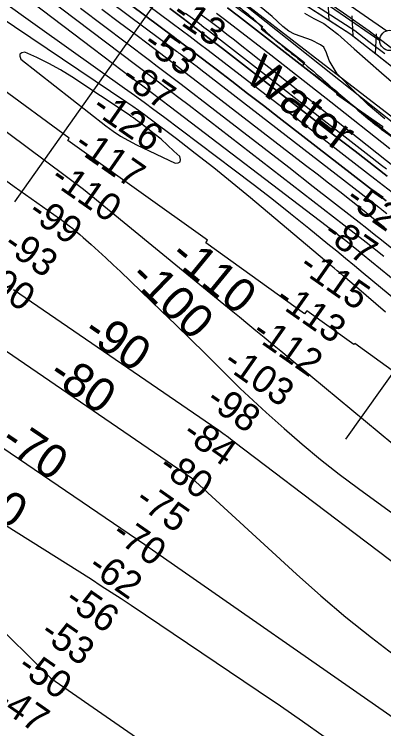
# Model space of a CAD drawing. Extents: x 3734862 to 3772949, y 391520 to 417239.
# Drawn here: x 3760730 to 3761635, y 399243 to 400993 of the extents above; entities that cross this region are included whole.
import ezdxf

# ---------------------------------------------------------------- set-up
doc = ezdxf.new("R2010")
doc.units = 0
for name, color, linetype in [('V-FLOD-BASE', 7, 'Continuous'), ('V-LEVE-TOET', 7, 'Continuous'), ('V-RIVR-EDGE', 7, 'Continuous'), ('V-RIVR-IDEN', 7, 'Continuous'), ('V-RIVR-RANG', 7, 'Continuous'), ('V-RRAP-FSHR', 7, 'Continuous'), ('V-RRAP-RVMT', 7, 'Continuous'), ('V-SITE-VEGE', 7, 'Continuous'), ('V-SURV-LINE', 7, 'Continuous'), ('V-TOPO-DPTH', 7, 'Continuous'), ('V-TOPO-MAJR', 7, 'Continuous'), ('V-TOPO-MAJR-IDEN', 7, 'Continuous'), ('V-TOPO-MINR', 7, 'Continuous'), ('V-TOPO-MINR-IDEN', 7, 'Continuous'), ('V-TOPO-WATR', 7, 'Continuous')]:
    doc.layers.add(name, color=color, linetype=linetype)

msp = doc.modelspace()

# ---------------------------------------------------------------- linework, layer by layer
at = {"layer": 'V-FLOD-BASE'}
msp.add_lwpolyline([(3760697.2, 401622.4), (3760761.9, 401570), (3760798.5, 401542.8), (3760947.9, 401423.4), (3761025.7, 401362.7), (3761059.5, 401336.8), (3761105.6, 401301.9), (3761186.9, 401239.1), (3761212.4, 401220.2), (3761255.1, 401189.5), (3761300.6, 401158), (3761355.1, 401120.3), (3761411.6, 401079.7), (3761455.7, 401051.1), (3761485.4, 401032.2), (3761537, 400996.5), (3761599.8, 400952.5), (3761633.5, 400926), (3761683.8, 400888.2)], dxfattribs=at)
at = {"layer": 'V-LEVE-TOET'}
msp.add_lwpolyline([(3761458.7, 401021.1), (3761564.2, 400953.2), (3761598.6, 400926), (3761637.9, 400896.6)], dxfattribs=at)
at = {"layer": 'V-RIVR-EDGE'}
msp.add_spline([(3755702.1, 404495.3), (3755757.2, 404470.8), (3755793.3, 404451.2), (3755852.5, 404424.4), (3755881.4, 404415.7), (3755906.2, 404404.4), (3755920.2, 404395.8), (3755948.7, 404379.4), (3755958.2, 404378.9), (3755969, 404378), (3755990.7, 404368.5), (3756022.8, 404350.3), (3756054.8, 404336.6), (3756079.7, 404323), (3756103.6, 404309.4), (3756144.2, 404288), (3756167.7, 404269), (3756188.9, 404253.6), (3756231.4, 404233.1), (3756271.6, 404217.2), (3756299.1, 404203.1), (3756403, 404163.5), (3756460.4, 404140.3), (3756508.7, 404114.9), (3756530.8, 404104), (3756588.2, 404078), (3756639.2, 404052.1), (3756694.3, 404019.5), (3756726.8, 403998.1), (3756735.8, 403989.1), (3756740.3, 403979.6), (3756740.3, 403973.2), (3756740.7, 403967.8), (3756747.5, 403960.5), (3756759.7, 403953.7), (3756786.3, 403941.5), (3756814.3, 403929.2), (3756864.5, 403904.6), (3756889.3, 403896), (3756899.7, 403897.3), (3756908.3, 403901.8), (3756919.2, 403901.3), (3756933.2, 403894.1), (3756945.8, 403892.7), (3756956.2, 403893.1), (3756962.1, 403897.2), (3756970.7, 403896.7), (3756978.4, 403894.4), (3756992.4, 403894.8), (3757002.8, 403897.5), (3757019.1, 403901.5), (3757027.7, 403901.5), (3757034, 403901.1), (3757036.3, 403896.5), (3757036.7, 403891.1), (3757038.5, 403883.4), (3757046.6, 403874.3), (3757060.6, 403866.2), (3757076.4, 403853.9), (3757104.4, 403831.2), (3757122.4, 403816.7), (3757145.5, 403804.5), (3757165.3, 403796.7), (3757181.6, 403787.2), (3757194.2, 403777.7), (3757213.6, 403765.4), (3757229.9, 403756.3), (3757251.6, 403745.9), (3757266.5, 403741.3), (3757283.2, 403734.5), (3757308.9, 403720.9), (3757360.4, 403694.1), (3757393.8, 403670.9), (3757430, 403657.3), (3757461.6, 403645.4), (3757505.4, 403628.1), (3757548.3, 403610.4), (3757591.7, 403587.2), (3757649.5, 403552.3), (3757711.8, 403512.8), (3757753.8, 403493.2), (3757766.9, 403487.8), (3757773.2, 403487.8), (3757785.9, 403494.1), (3757794.5, 403494), (3757803.5, 403489.5), (3757807.1, 403480.9), (3757810.6, 403456), (3757814.2, 403447.9), (3757826.4, 403437), (3757854.4, 403422.9), (3757930.3, 403373.9), (3757975.8, 403342.6), (3758005.2, 403323.5), (3758062.1, 403286.7), (3758092.3, 403263.6), (3758175.8, 403209.6), (3758234.5, 403169.2), (3758283.7, 403133.8), (3758328.8, 403103.4), (3758399.2, 403041.7), (3758421.8, 403023.1), (3758438.1, 403017.7), (3758463.8, 403017.6), (3758491.4, 403026.1), (3758504.5, 403022), (3758513.6, 403014.3), (3758514, 403006.2), (3758499.9, 402997.2), (3758498.1, 402989.9), (3758502.2, 402978.2), (3758510.7, 402969.6), (3758522, 402962.8), (3758545, 402948.7), (3758582.1, 402926.9), (3758650.2, 402878.8), (3758697.6, 402840.7), (3758721.5, 402820.3), (3758740.9, 402809.4), (3758782, 402784.9), (3758831.2, 402755.4), (3758902.1, 402711.8), (3758960.4, 402675.5), (3759018.6, 402634.6), (3759069.6, 402599.7), (3759134.6, 402553.4), (3759185.6, 402508.1), (3759223.5, 402478.1), (3759262.3, 402448.2), (3759321.4, 402402.4), (3759371.5, 402366.1), (3759431.5, 402323.4), (3759463.6, 402300.3), (3759488.9, 402281.7), (3759576.9, 402222.7), (3759627, 402186.8), (3759672.1, 402153.7), (3759778.2, 402087.4), (3759832.8, 402050.7), (3759873, 402019.4), (3759909.5, 401989.4), (3760050.8, 401883.7), (3760100, 401850.2), (3760145.6, 401819.3), (3760185.8, 401788), (3760211.9, 401766.7), (3760254.8, 401734.5), (3760285.5, 401709.1), (3760303.1, 401700.5), (3760325.3, 401691.4), (3760352.8, 401671.4), (3760391.1, 401641), (3760430.4, 401612), (3760461.6, 401590.2), (3760536.9, 401543), (3760583, 401510.8), (3760602.8, 401495.8), (3760629, 401477.2), (3760672.4, 401449.5), (3760711.2, 401426.8), (3760818.6, 401347.8), (3760872.3, 401310.6), (3760925.6, 401271.6), (3760948.6, 401251.7), (3761039.8, 401181.8), (3761107, 401135.5), (3761151.7, 401104.7), (3761172.9, 401093.3), (3761186, 401090.6), (3761199.2, 401092.8), (3761219.5, 401099.1), (3761228.1, 401099.5), (3761233.5, 401095.4), (3761236.7, 401087.7), (3761236.6, 401077.8), (3761228.5, 401063.8), (3761223, 401057.5), (3761223, 401049.3), (3761228.9, 401039.4), (3761242.4, 401026.7), (3761254.1, 401021.7), (3761266.8, 401018.5), (3761292.5, 401001.7), (3761317.3, 400980.4), (3761342.1, 400955.4), (3761463.1, 400853.4), (3761510, 400812.1), (3761550.2, 400777.7), (3761585.3, 400746.8), (3761681.5, 400674.3), (3761756.4, 400618.9), (3761817.8, 400572.2), (3761878.3, 400530.4), (3761996.5, 400436.5), (3762057.4, 400389.8), (3762104.8, 400352.6), (3762156.3, 400313.2), (3762204.5, 400277.3), (3762245.2, 400247.8), (3762291.6, 400210.2), (3762325.9, 400182.1), (3762356.2, 400159.8), (3762404, 400123.6), (3762432.9, 400101.3), (3762455.5, 400091.3), (3762473.5, 400075.9), (3762512.3, 400044.2), (3762551.6, 400012.4), (3762593.6, 399983.8), (3762620.2, 399963.4), (3762661.7, 399937.1), (3762686.6, 399919.8), (3762793.1, 399841.3), (3762834.6, 399812.8), (3762873.4, 399790.1), (3762923.1, 399758.3), (3762957, 399737.4), (3762984, 399721.5), (3763024.2, 399693.4), (3763075.2, 399657.5), (3763115.9, 399633.9), (3763172.8, 399601.2), (3763228.7, 399568.5), (3763285.2, 399533.6), (3763344.3, 399494.1), (3763398.5, 399455.1), (3763444.1, 399421), (3763484.7, 399391.1), (3763603.4, 399303.1), (3763654.8, 399261.8), (3763661.1, 399259.5), (3763667, 399254.5), (3763672, 399245), (3763696.3, 399224.2), (3763722.9, 399200.1), (3763745.5, 399180.2), (3763818.1, 399117.2), (3763841.6, 399099.5), (3763852.4, 399092.2), (3763858.8, 399084.1), (3763875, 399067.3), (3763898, 399046), (3763924.6, 399023.8), (3763949, 399007.9), (3763970.2, 398987.5), (3764004, 398952.6), (3764028.4, 398926.7), (3764056.8, 398899.5), (3764092.9, 398862.4), (3764130.8, 398826.1), (3764147, 398811.6), (3764152.9, 398799.8), (3764162.3, 398783.5), (3764173.6, 398768.6), (3764186.7, 398757.2), (3764206.1, 398746.3), (3764226.9, 398742.2), (3764246.3, 398733.6), (3764269.3, 398717.7), (3764284.2, 398703.2), (3764301.8, 398691.8), (3764323, 398678.2), (3764345.1, 398661), (3764412.4, 398596.6), (3764457, 398559.9), (3764502.6, 398522.7), (3764538.3, 398497.7), (3764566.3, 398486.4), (3764583.9, 398484.5), (3764604.2, 398486.3), (3764616.5, 398486.2), (3764626.4, 398481.7), (3764630.9, 398474.4), (3764636.3, 398461.3), (3764634.9, 398450), (3764631.7, 398441.4), (3764633.1, 398434.7), (3764636.2, 398430.1), (3764643.9, 398425.6), (3764661.1, 398421.5), (3764685.4, 398409.2), (3764715.2, 398382), (3764745.4, 398356.1), (3764793.3, 398328), (3764844.3, 398292.6), (3764885.8, 398258.1), (3764918.8, 398234.5), (3764992.8, 398187.8), (3765058.3, 398144.2), (3765088.1, 398128.3), (3765140.9, 398100.2), (3765168.9, 398079.7), (3765193.7, 398061.6), (3765246.1, 398042), (3765282.2, 398018.4), (3765309.7, 397989.4), (3765340, 397955.4), (3765361.1, 397933.7), (3765382.3, 397911.9), (3765434.7, 397867.9), (3765477.6, 397838.4), (3765508.7, 397823.9), (3765545.3, 397801.2), (3765575.5, 397778), (3765617.5, 397749.9), (3765653.6, 397726.3), (3765681.6, 397710), (3765727.2, 397684.5), (3765762, 397660), (3765771.9, 397659.5), (3765788.2, 397660), (3765793.6, 397658.1), (3765793.6, 397653.6), (3765785.5, 397648.7), (3765785.5, 397645.5), (3765790.9, 397632.8), (3765800.3, 397623.8), (3765814.8, 397612.9), (3765831.9, 397605.6), (3765847.3, 397603.3), (3765858.1, 397598.7), (3765865.8, 397593.3), (3765888.8, 397577), (3765908.7, 397561.5), (3765918.2, 397548.4), (3765919.5, 397542.1), (3765921.3, 397536.2), (3765926.7, 397533.5), (3765933, 397534.4), (3765940.7, 397533.4), (3765944.8, 397530.3), (3765957, 397519.4), (3765987.7, 397499.9), (3766024.7, 397468.1), (3766059.4, 397438.2), (3766085.1, 397413.3), (3766102.7, 397400.1), (3766131.6, 397377.4), (3766172.7, 397350.2), (3766210.6, 397318.9), (3766264.3, 397285.3), (3766306.8, 397260.8), (3766362.7, 397220.8), (3766381.1, 397208.5)], degree=3, dxfattribs=at)
at = {"layer": 'V-RIVR-RANG'}
for p, q in [((3761214.9, 401220.2), (3760730.5, 400533.9)), ((3762016.4, 400621), (3761541.5, 399952.5))]:
    msp.add_line(p, q, dxfattribs=at)
at = {"layer": 'V-RRAP-FSHR'}
for p, q in [((3761501.2, 400977.9), (3761499.3, 401026.7)), ((3761560.1, 400940.1), (3761558.2, 400988.9)), ((3761614.8, 400896.4), (3761617.5, 400945.1))]:
    msp.add_line(p, q, dxfattribs=at)
for points in [[(3754460.9, 405046.7), (3755005.7, 404860.9), (3755712.4, 404532.4), (3756610.6, 404118.1), (3756963.9, 403918.1), (3757348.8, 403748.5), (3757842.4, 403484.6), (3758500.9, 403026.8), (3759143.8, 402584.1), (3759834.4, 402066.7), (3760444.5, 401629.9), (3760667.4, 401483), (3761054.5, 401205.4), (3761588.8, 400792.9), (3762211.7, 400314.4), (3762948.8, 399790.6), (3763371.9, 399516.2), (3763828.7, 399148.5)], [(3764998.2, 398390.5), (3764760.7, 398519.5), (3764522.5, 398668.2), (3764156.8, 398983), (3763831.7, 399230), (3763537.4, 399441.8), (3763368, 399565.4), (3763155.9, 399717.1), (3762782.3, 399993.3), (3762479, 400204.2), (3762102.7, 400498.2), (3761742.8, 400796), (3761554.5, 400943.7), (3761225.9, 401154.8), (3760828, 401453.3), (3760408.3, 401760.5)], [(3761501.2, 400977.9), (3761442.3, 401015.7)], [(3761559.8, 400939.6), (3761554.5, 400943.7), (3761501.2, 400977.9)], [(3761614.8, 400896.4), (3761559.8, 400939.6)], [(3761669.9, 400853.2), (3761614.8, 400896.4)]]:
    msp.add_lwpolyline(points, dxfattribs=at)
at = {"layer": 'V-RRAP-RVMT'}
for p, q in [((3761123.1, 401124.5), (3761337.9, 400963)), ((3761337.9, 400963), (3761334.5, 400957.7)), ((3761334.5, 400957.7), (3761440.9, 400875.2)), ((3761440.9, 400875.2), (3761436.2, 400867)), ((3761436.2, 400867), (3761522.1, 400801.9)), ((3760864.7, 400689.6), (3760638.6, 400855.2)), ((3761522.1, 400801.9), (3761519.4, 400797.2)), ((3761519.4, 400797.2), (3761632.9, 400717.9)), ((3761632.9, 400717.9), (3761629.2, 400711.5)), ((3761629.2, 400711.5), (3761734, 400637.3)), ((3760861.2, 400684.2), (3760864.7, 400689.6)), ((3761203.4, 400439.5), (3760861.2, 400684.2)), ((3761199.5, 400432.8), (3761203.4, 400439.5)), ((3761440.8, 400259), (3761199.5, 400432.8)), ((3761447, 400266.4), (3761440.8, 400259)), ((3761562.3, 400184.4), (3761447, 400266.4)), ((3761564.3, 400186.5), (3761562.3, 400184.4)), ((3761664.7, 400114.3), (3761564.3, 400186.5))]:
    msp.add_line(p, q, dxfattribs=at)
at = {"layer": 'V-SITE-VEGE'}
for points in [[(3761638, 400736.8), (3761597.3, 400771), (3761565.7, 400801), (3761521, 400847), (3761501.1, 400879.6), (3761495, 400898.4), (3761488.2, 400912.2), (3761480.6, 400918.5), (3761458.5, 400929.8), (3761433, 400938.9), (3761416.4, 400944.6), (3761402.6, 400951.6), (3761388.1, 400963.4), (3761362, 400987.2), (3761313.1, 401028.3)], [(3761441.4, 400995.8), (3761464.1, 400982.5), (3761488.3, 400970.5), (3761522.7, 400944), (3761562.6, 400908.4), (3761629.4, 400849.8), (3761677.6, 400808)]]:
    msp.add_lwpolyline(points, dxfattribs=at)
at = {"layer": 'V-SURV-LINE'}
for points in [[(3761253.9, 401221.5), (3761642.5, 400952.6)], [(3761625.5, 400927.9), (3761236.9, 401196.8)]]:
    msp.add_lwpolyline(points, dxfattribs=at)
msp.add_circle((3761650.4, 400928.9), 25, dxfattribs=at)
at = {"layer": 'V-TOPO-DPTH'}
for points in [[(3760697.9, 401252.6), (3761122.3, 400935.9), (3761134.6, 400926.7), (3761146.9, 400917.5), (3761159.2, 400908.2), (3761171.5, 400898.8), (3761224.5, 400858.4), (3761263.2, 400828.8), (3761301.8, 400799.1), (3761340.4, 400769.4), (3761379, 400739.6), (3761618.4, 400554.3), (3761629.9, 400545.3), (3761641.5, 400536.3)], [(3760697.9, 401252.6), (3761122.3, 400935.9), (3761134.6, 400926.7), (3761146.9, 400917.5), (3761159.2, 400908.2), (3761171.5, 400898.8), (3761224.5, 400858.4), (3761263.2, 400828.8), (3761301.8, 400799.1), (3761340.4, 400769.4), (3761379, 400739.6), (3761618.4, 400554.3), (3761629.9, 400545.3), (3761641.5, 400536.3)], [(3761655.5, 400556.3), (3761634.3, 400572.8), (3761613.1, 400589.2), (3761544.7, 400642.3), (3761489.2, 400685.2), (3761433.7, 400728), (3761378.1, 400770.9), (3761322.5, 400813.6), (3761204.9, 400903.9), (3761182.9, 400920.7), (3761160.9, 400937.5), (3761138.9, 400954.1), (3761116.8, 400970.7), (3760970.6, 401080.1)], [(3761655.5, 400556.3), (3761634.3, 400572.8), (3761613.1, 400589.2), (3761544.7, 400642.3), (3761489.2, 400685.2), (3761433.7, 400728), (3761378.1, 400770.9), (3761322.5, 400813.6), (3761204.9, 400903.9), (3761182.9, 400920.7), (3761160.9, 400937.5), (3761138.9, 400954.1), (3761116.8, 400970.7), (3760970.6, 401080.1)], [(3761111, 401007.3), (3761143.4, 400982.9), (3761175.6, 400958.4), (3761207.7, 400933.8), (3761239.8, 400909.1), (3761512.5, 400698), (3761538.6, 400677.8), (3761564.8, 400657.5), (3761591, 400637.2), (3761617.2, 400616.9), (3761643.4, 400596.6)], [(3761111, 401007.3), (3761143.4, 400982.9), (3761175.6, 400958.4), (3761207.7, 400933.8), (3761239.8, 400909.1), (3761512.5, 400698), (3761538.6, 400677.8), (3761564.8, 400657.5), (3761591, 400637.2), (3761617.2, 400616.9), (3761643.4, 400596.6)], [(3761252.4, 401008.9), (3761279.3, 400988.2), (3761459.8, 400847.6), (3761503, 400814), (3761546, 400780.3), (3761589, 400746.5), (3761632, 400712.7), (3761688.1, 400668.5)], [(3761665.4, 400615), (3761306.3, 400900.3), (3761287.9, 400914.9), (3761269.5, 400929.3), (3761251, 400943.6), (3761232.4, 400957.9), (3761206.8, 400977.4), (3761201, 400981.8), (3761195.1, 400986.2), (3761189.1, 400990.6), (3761183.2, 400995)], [(3761665.4, 400615), (3761306.3, 400900.3), (3761287.9, 400914.9), (3761269.5, 400929.3), (3761251, 400943.6), (3761232.4, 400957.9), (3761206.8, 400977.4), (3761201, 400981.8), (3761195.1, 400986.2), (3761189.1, 400990.6), (3761183.2, 400995)]]:
    msp.add_lwpolyline(points, dxfattribs=at)
at = {"layer": 'V-TOPO-MAJR'}
for points in [[(3761643.1, 400504.1), (3761631.3, 400513.4), (3761629.4, 400514.9), (3761627.5, 400516.4), (3761625.5, 400517.9), (3761623.6, 400519.4), (3761187.1, 400857), (3761178.2, 400863.9), (3761169.2, 400870.7), (3761160.3, 400877.6), (3761151.3, 400884.4), (3761139, 400893.8), (3761136.2, 400895.9), (3761133.4, 400898), (3761130.5, 400900.1), (3761127.7, 400902.2), (3760361.5, 401472.8)], [(3761688.6, 400272.9), (3761585, 400359), (3761563.4, 400376.9), (3761541.7, 400394.7), (3761520, 400412.5), (3761498.3, 400430.3), (3761451.7, 400468.2), (3761406.4, 400504.6), (3761360.8, 400540.6), (3761314.9, 400576.2), (3761268.7, 400611.4), (3761095.9, 400741.4), (3761072.1, 400759.2), (3761048.3, 400776.8), (3761024.3, 400794.2), (3761000.2, 400811.5), (3760792.8, 400959.2), (3760685.5, 401035.7)], [(3760671.6, 400612.5), (3760730.1, 400571.3), (3760840.8, 400493.2), (3760843.9, 400491), (3760846.9, 400488.8), (3760849.9, 400486.5), (3760852.9, 400484.2), (3760864.6, 400475.1), (3760873.4, 400468.1), (3760882, 400461), (3760890.6, 400453.8), (3760899, 400446.4), (3760918.6, 400428.9), (3760936.7, 400412.6), (3760954.6, 400396.2), (3760972.4, 400379.6), (3760990, 400362.9), (3761090.2, 400266.8), (3761126.2, 400232.1), (3761162, 400197.2), (3761197.7, 400162.1), (3761233.2, 400126.9), (3761263.2, 400097), (3761283.7, 400076.8), (3761304.5, 400056.9), (3761325.6, 400037.3), (3761347, 400017.9), (3761391.3, 399978.5), (3761435.5, 399940.3), (3761480.4, 399902.9), (3761526.4, 399866.9), (3761573, 399831.8), (3761918.5, 399579.7)], [(3760664.3, 399520.1), (3760819.5, 399367.2), (3761457, 398925.5)]]:
    msp.add_lwpolyline(points, dxfattribs=at)
at = {"layer": 'V-TOPO-MINR'}
for points in [[(3762002.5, 400063.3), (3761583.2, 400404.9), (3761572.2, 400413.7), (3761561.2, 400422.6), (3761550.2, 400431.4), (3761539.1, 400440.2), (3761528, 400448.9), (3761516.9, 400457.6), (3761505.7, 400466.2), (3761494.5, 400474.8), (3761112.4, 400765.5), (3761088.9, 400783.4), (3761065.3, 400801.2), (3761041.7, 400819), (3761018, 400836.8), (3760994.4, 400854.6), (3760970.7, 400872.3), (3760947.1, 400890.2), (3760923.5, 400908), (3760179.5, 401472.6)], [(3761641.5, 400536.3), (3761629.9, 400545.3), (3761618.4, 400554.3), (3761379, 400739.6), (3761340.4, 400769.4), (3761301.8, 400799.1), (3761263.2, 400828.8), (3761224.5, 400858.4), (3761171.5, 400898.8), (3761159.2, 400908.2), (3761146.9, 400917.5), (3761134.6, 400926.7), (3761122.3, 400935.9), (3760697.9, 401252.6)], [(3761635.7, 400399.7), (3761591.9, 400434.4), (3761584.7, 400440), (3761577.5, 400445.7), (3761570.3, 400451.3), (3761563, 400457), (3761233.6, 400711.6), (3761208.6, 400730.9), (3761183.6, 400750.1), (3761158.5, 400769.3), (3761133.4, 400788.5), (3761099.1, 400814.7), (3761091.1, 400820.8), (3761083.2, 400826.8), (3761075.3, 400832.8), (3761067.3, 400838.8), (3760548.1, 401230.5)], [(3760031.9, 401211.4), (3760900, 400564.6), (3761261.4, 400268.4), (3761281.7, 400251.7), (3761301.9, 400235.1), (3761322.2, 400218.5), (3761342.4, 400201.8), (3761362.7, 400185.2), (3761382.9, 400168.5), (3761403.1, 400151.8), (3761423.2, 400135.1), (3761690.7, 399913)], [(3761639.2, 400263.3), (3761615.8, 400283.9), (3761592.2, 400304.3), (3761568.5, 400324.6), (3761535.9, 400352.2), (3761528.4, 400358.6), (3761520.9, 400364.9), (3761513.4, 400371.3), (3761505.8, 400377.6), (3761308.7, 400543.3), (3761264, 400580.2), (3761219, 400616.6), (3761173.3, 400652.3), (3761127.3, 400687.6), (3761062.9, 400736.2), (3761048.8, 400746.6), (3761034.5, 400757), (3761020.1, 400767.1), (3761005.6, 400777), (3760534.8, 401094.5)], [(3761655.5, 400556.3), (3761634.3, 400572.8), (3761613.1, 400589.2), (3761544.7, 400642.3), (3761489.2, 400685.2), (3761433.7, 400728), (3761378.1, 400770.9), (3761322.5, 400813.6), (3761204.9, 400903.9), (3761182.9, 400920.7), (3761160.9, 400937.5), (3761138.9, 400954.1), (3761116.8, 400970.7), (3760970.6, 401080.1)], [(3761659.9, 400725.3), (3761244, 401056.2)], [(3761733.4, 400356.5), (3761629.5, 400439.6), (3761611.5, 400454), (3761593.5, 400468.3), (3761575.4, 400482.6), (3761557.2, 400496.8), (3761462.7, 400570.6), (3761402.4, 400617.6), (3761342.1, 400664.4), (3761281.6, 400711), (3761221.1, 400757.5), (3761138.6, 400820.7), (3761119.2, 400835.6), (3761099.8, 400850.4), (3761080.4, 400865.1), (3761060.9, 400879.8), (3760892.5, 401007)], [(3761643.4, 400596.6), (3761617.2, 400616.9), (3761591, 400637.2), (3761564.8, 400657.5), (3761538.6, 400677.8), (3761512.5, 400698), (3761239.8, 400909.1), (3761207.7, 400933.8), (3761175.6, 400958.4), (3761143.4, 400982.9), (3761111, 401007.3)], [(3761637.9, 400470.2), (3761610.4, 400492.2), (3761582.8, 400514.2), (3761555.1, 400536.1), (3761527.4, 400557.9), (3761499.6, 400579.6), (3761471.7, 400601.3), (3761443.8, 400622.9), (3761179.1, 400826.8), (3761148, 400850.7), (3761116.9, 400874.6), (3761085.6, 400898.3), (3761054.4, 400922.1), (3761030.9, 400939.9), (3760987.8, 400972.4), (3760944.7, 401004.8)], [(3761641.7, 400613.3), (3761630.1, 400622.3), (3761618.5, 400631.3), (3761606.9, 400640.4), (3761205.9, 400952.2), (3761194.7, 400960.9), (3761183.4, 400969.6), (3761172.1, 400978.2), (3761160.8, 400986.8), (3761149.4, 400995.3)], [(3761665.4, 400615), (3761306.3, 400900.3), (3761287.9, 400914.9), (3761269.5, 400929.3), (3761251, 400943.6), (3761232.4, 400957.9), (3761206.8, 400977.4), (3761201, 400981.8), (3761195.1, 400986.2), (3761189.1, 400990.6), (3761183.2, 400995)], [(3761650.4, 400663.1), (3761505.8, 400777.4), (3761456.8, 400816.1), (3761407.6, 400854.6), (3761358.3, 400892.9), (3761308.8, 400931.1), (3761241.7, 400982.7), (3761225.7, 400994.9)], [(3761136.7, 400631.5), (3761137.5, 400637), (3761135.4, 400644.4), (3761121.1, 400658.1), (3761105.5, 400672.6), (3761089.5, 400686.7), (3761073, 400700.3), (3761056.2, 400713.5), (3761032.7, 400731.3), (3761027.4, 400735.2), (3761022.1, 400739.1), (3761016.7, 400742.9), (3761011.2, 400746.6), (3760871, 400839.6), (3760843.2, 400856.8), (3760814.8, 400872.7), (3760785.5, 400886.9), (3760755.5, 400899.8), (3760748.2, 400898.6), (3760743.7, 400895.7), (3760743.5, 400890.4), (3760746.1, 400883.4), (3760954.6, 400719.6), (3760972.3, 400706.6), (3760990.6, 400694.4), (3761009.6, 400683.5), (3761029.1, 400673.4), (3761124.1, 400628.1), (3761131.8, 400628.8), (3761136.7, 400631.5)], [(3760728, 400318.8), (3761213.6, 399986.4), (3761227.5, 399976.8), (3761241.2, 399967), (3761254.8, 399957), (3761268.2, 399946.9), (3761369.4, 399869.9), (3761433.5, 399821.2), (3761497.5, 399772.6), (3761561.6, 399723.9), (3761625.7, 399675.4), (3761859.5, 399498.3), (3761880.3, 399483), (3761901.3, 399468), (3761922.8, 399453.5), (3761944.5, 399439.5), (3762635, 399003.7), (3763292.8, 398534.5), (3763453.4, 398386.3)], [(3760679.4, 400188.8), (3761164.6, 399858), (3761421.4, 399622), (3761481.4, 399568.6), (3761542.5, 399516.5), (3761605.2, 399466.2), (3761668.9, 399417.3), (3761773.9, 399339.3), (3761786, 399330.4), (3761798.2, 399321.7), (3761810.5, 399313.2), (3761822.9, 399304.8), (3762523.2, 398837.8)], [(3760565.2, 400023), (3761049.5, 399694.4), (3761688.1, 399249.9), (3761707.8, 399235.7)], [(3760441.3, 399909.2), (3760918.8, 399609.1), (3760943.2, 399593.5), (3760967.6, 399577.8), (3760991.9, 399561.9), (3761016, 399545.8), (3761327.9, 399335.9), (3761382, 399299.1), (3761435.8, 399262), (3761489.3, 399224.3)]]:
    msp.add_lwpolyline(points, dxfattribs=at)
at = {"layer": 'V-TOPO-WATR'}
msp.add_lwpolyline([(3761688.1, 400668.5), (3761632, 400712.7), (3761589, 400746.5), (3761546, 400780.3), (3761503, 400814), (3761459.8, 400847.6), (3761279.3, 400988.2), (3761252.4, 401008.9)], dxfattribs=at)

# ---------------------------------------------------------------- texts
at = {"layer": 'V-RIVR-IDEN'}
msp.add_text('Water ', height=83, rotation=322.2556, dxfattribs=at).set_placement((3761290.7, 400833.7))
at = {"layer": 'V-RIVR-RANG'}
for s, rotation, p in [('-13', 325.1554, (3761111.9, 400985.5)), ('-53', 325.1554, (3761041.6, 400912.6)), ('-87', 325.1554, (3760987.5, 400828.4)), ('-126', 325.1554, (3760916.1, 400756.3)), ('-117', 325.1554, (3760872.4, 400664.8)), ('-110', 325.1554, (3760814.6, 400583.2)), ('-52', 325.0324, (3761537.4, 400532.6)), ('-99', 325.1554, (3760759.4, 400499.8)), ('-87', 325.0324, (3761482.7, 400448.8)), ('-93', 325.1554, (3760699.3, 400419.8)), ('-115', 325.0324, (3761423.6, 400368.1)), ('-90', 325.1554, (3760643.9, 400336.5)), ('-113', 325.0324, (3761364.8, 400287.2)), ('-112', 325.0324, (3761307.8, 400205.1)), ('-103', 325.0324, (3761237.7, 400132)), ('-98', 325.0324, (3761195.8, 400039.3)), ('-84', 325.0324, (3761138, 399957.7)), ('-80', 325.0324, (3761079.6, 399876.5)), ('-75', 325.0324, (3761021.9, 399794.8)), ('-70', 325.0324, (3760965.1, 399712.6)), ('-62', 325.0324, (3760906.5, 399631.5)), ('-56', 325.0324, (3760849.4, 399549.4)), ('-53', 325.0324, (3760789.3, 399469.4)), ('-50', 325.0324, (3760733.7, 399386.3)), ('-47', 325.0324, (3760678.3, 399303))]:
    msp.add_text(s, height=67, rotation=rotation, dxfattribs=at).set_placement(p)
at = {"layer": 'V-TOPO-MAJR-IDEN'}
msp.add_text('-100', height=83, rotation=316.0226, dxfattribs=at).set_placement((3761008.7, 400345.4))
at = {"layer": 'V-TOPO-MINR-IDEN'}
for s, rotation, p in [('-110', 320.6638, (3761107.2, 400394.8)), ('-90', 325.6101, (3760894.2, 400205)), ('-80', 325.7118, (3760808.9, 400100.6)), ('-70', 325.847, (3760691.3, 399937.4)), ('-60', 327.8538, (3760591.2, 399815))]:
    msp.add_text(s, height=83, rotation=rotation, dxfattribs=at).set_placement(p)

doc.saveas('drawing.dxf')
